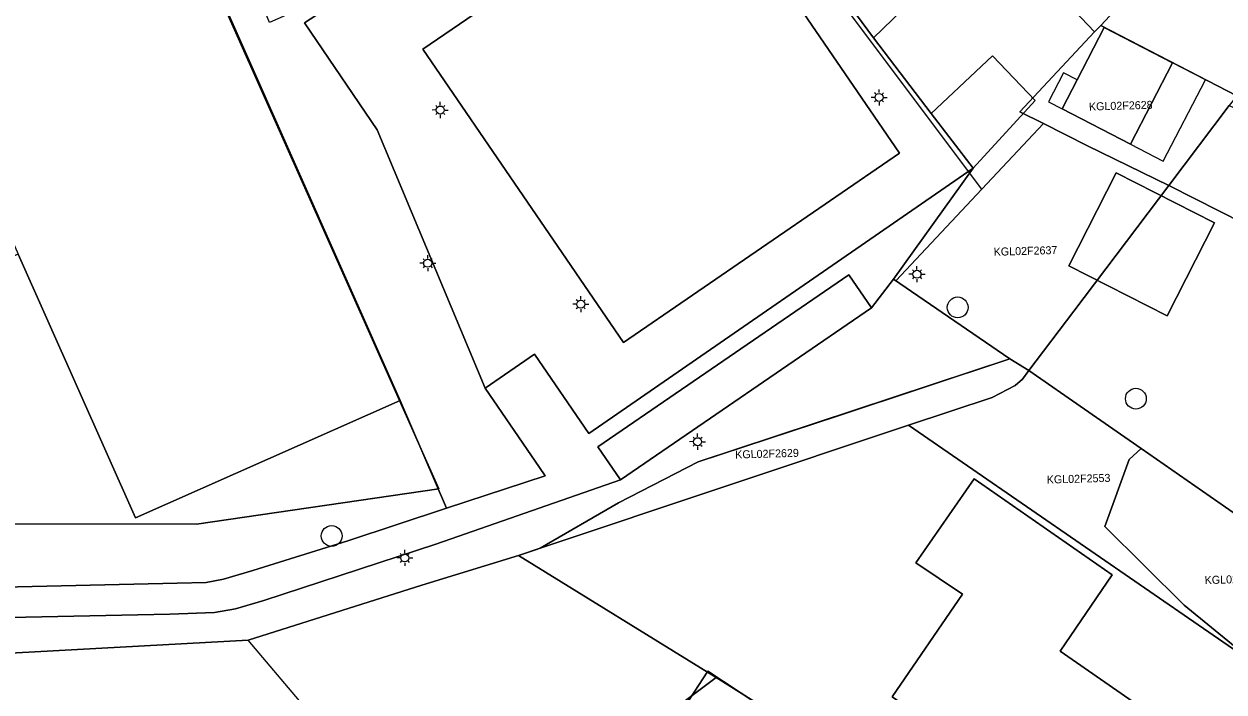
# Model space of a CAD drawing. Extents: x 124901 to 125496, y 515369 to 515789.
# Drawn here: x 125031.2 to 125106.1, y 515689 to 515730.7 of the extents above; entities that cross this region are included whole.
import ezdxf

# ---------------------------------------------------------------- set-up
doc = ezdxf.new("R2010")
doc.units = 0
for name, color, linetype in [('Gebouw', 7, 'Continuous'), ('Lichtmast', 7, 'Continuous'), ('Luifel', 7, 'Continuous'), ('Onbegroeid terrein', 7, 'Continuous'), ('Overige bouwwerk', 7, 'Continuous'), ('Perceelnummers', 7, 'Continuous'), ('Perceelsgrenzen', 7, 'Continuous'), ('Putten', 7, 'Continuous'), ('Scheiding', 7, 'Continuous'), ('Vegetatie', 7, 'Continuous'), ('Voetpad', 7, 'Continuous')]:
    doc.layers.add(name, color=color, linetype=linetype)

msp = doc.modelspace()

# ---------------------------------------------------------------- linework, layer by layer
at = {"layer": 'Gebouw'}
for points in [[(125085.369, 515735.8), (125089.368, 515739.671), (125082.62, 515746.661), (125080.253, 515744.406), (125080.489, 515744.158), (125078.824, 515742.546), (125080.507, 515740.807), (125078.294, 515738.665), (125082.388, 515734.436), (125081.474, 515733.551), (125084.258, 515729.799), (125087.83, 515733.263)], [(125098.666, 515730.434), (125096.973, 515727.16), (125096.039, 515725.355), (125100.308, 515723.147), (125102.935, 515728.226)], [(125099.409, 515721.37), (125096.45, 515715.55), (125102.596, 515712.427), (125105.554, 515718.247)], [(125096.737, 515681.215), (125098.51, 515680.037), (125102.984, 515686.589), (125095.901, 515691.504), (125099.16, 515696.274), (125090.537, 515702.263), (125086.904, 515697.005), (125089.809, 515695.053), (125085.411, 515688.655), (125090.712, 515684.992), (125089.312, 515682.989), (125095.208, 515678.973)], [(125073.897, 515690.258), (125070.206, 515684.582), (125083.365, 515675.994), (125085.105, 515678.743), (125086.85, 515681.5), (125086.943, 515681.647)]]:
    msp.add_lwpolyline(points, close=True, dxfattribs=at)
at = {"layer": 'Lichtmast'}
for p, q in [((125084.3, 515726.073), (125084.1, 515726.072)), ((125084.388, 515726.284), (125084.318, 515726.355)), ((125084.6, 515726.372), (125084.6, 515726.572)), ((125084.812, 515726.284), (125084.883, 515726.356)), ((125084.9, 515726.072), (125085.1, 515726.072)), ((125056.889, 515725.284), (125056.689, 515725.283)), ((125056.977, 515725.495), (125056.907, 515725.566)), ((125057.189, 515725.583), (125057.189, 515725.783)), ((125057.401, 515725.495), (125057.472, 515725.567)), ((125057.489, 515725.283), (125057.689, 515725.283)), ((125084.388, 515725.86), (125084.316, 515725.789)), ((125084.6, 515725.772), (125084.6, 515725.572)), ((125084.812, 515725.86), (125084.882, 515725.789)), ((125056.977, 515725.071), (125056.905, 515725)), ((125057.189, 515724.983), (125057.189, 515724.783)), ((125057.401, 515725.071), (125057.471, 515725)), ((125056.1, 515715.72), (125055.9, 515715.719)), ((125056.188, 515715.507), (125056.116, 515715.436)), ((125056.188, 515715.931), (125056.118, 515716.002)), ((125056.4, 515716.019), (125056.4, 515716.219)), ((125056.612, 515715.931), (125056.683, 515716.003)), ((125056.612, 515715.507), (125056.682, 515715.436)), ((125056.7, 515715.719), (125056.9, 515715.719)), ((125086.967, 515715.328), (125086.967, 515715.528)), ((125056.4, 515715.419), (125056.4, 515715.219)), ((125086.667, 515715.029), (125086.467, 515715.028)), ((125086.755, 515714.816), (125086.683, 515714.745)), ((125086.755, 515715.24), (125086.685, 515715.311)), ((125087.179, 515715.24), (125087.25, 515715.312)), ((125087.179, 515714.816), (125087.249, 515714.745)), ((125087.267, 515715.028), (125087.467, 515715.028)), ((125086.967, 515714.728), (125086.967, 515714.528)), ((125065.752, 515713.367), (125065.682, 515713.438)), ((125065.964, 515713.455), (125065.964, 515713.655)), ((125066.176, 515713.367), (125066.247, 515713.439)), ((125065.664, 515713.156), (125065.464, 515713.155)), ((125065.752, 515712.943), (125065.68, 515712.872)), ((125065.964, 515712.855), (125065.964, 515712.655)), ((125066.176, 515712.943), (125066.246, 515712.872)), ((125066.264, 515713.155), (125066.464, 515713.155)), ((125073.261, 515704.877), (125073.261, 515705.077)), ((125072.961, 515704.578), (125072.761, 515704.577)), ((125073.049, 515704.365), (125072.977, 515704.294)), ((125073.049, 515704.789), (125072.979, 515704.86)), ((125073.261, 515704.277), (125073.261, 515704.077)), ((125073.473, 515704.789), (125073.544, 515704.861)), ((125073.473, 515704.365), (125073.543, 515704.294)), ((125073.561, 515704.577), (125073.761, 515704.577)), ((125054.753, 515697.532), (125054.683, 515697.603)), ((125054.965, 515697.62), (125054.965, 515697.82)), ((125055.177, 515697.532), (125055.248, 515697.604)), ((125054.665, 515697.321), (125054.465, 515697.32)), ((125054.753, 515697.108), (125054.681, 515697.037)), ((125054.965, 515697.02), (125054.965, 515696.82)), ((125055.177, 515697.108), (125055.247, 515697.037)), ((125055.265, 515697.32), (125055.465, 515697.32))]:
    msp.add_line(p, q, dxfattribs=at)
for centre in [(125084.6, 515726.072), (125057.189, 515725.283), (125056.4, 515715.719), (125086.967, 515715.028), (125065.964, 515713.155), (125073.261, 515704.577), (125054.965, 515697.32)]:
    msp.add_circle(centre, 0.25, dxfattribs=at)
at = {"layer": 'Luifel'}
for points in [[(125102.935, 515728.226), (125100.308, 515723.147), (125102.353, 515722.089), (125104.98, 515727.168)], [(125096.119, 515727.602), (125095.185, 515725.796), (125096.039, 515725.355), (125096.973, 515727.16)]]:
    msp.add_lwpolyline(points, close=True, dxfattribs=at)
at = {"layer": 'Onbegroeid terrein'}
for points in [[(125054.688, 515707.138), (125044.584, 515729.879), (125040.021, 515740.148), (125023.591, 515732.888), (125030.815, 515716.274), (125038.156, 515699.828)], [(125096.973, 515727.16), (125098.666, 515730.434), (125102.935, 515728.226), (125100.308, 515723.147), (125096.039, 515725.355)], [(125099.409, 515721.37), (125105.554, 515718.247), (125102.596, 515712.427), (125096.45, 515715.55)], [(125084.127, 515712.931), (125082.714, 515714.994), (125067.038, 515704.259), (125068.451, 515702.196)], [(125098.51, 515680.037), (125096.737, 515681.215), (125095.208, 515678.973), (125089.312, 515682.989), (125090.712, 515684.992), (125085.411, 515688.655), (125089.809, 515695.053), (125086.904, 515697.005), (125090.537, 515702.263), (125099.16, 515696.274), (125095.901, 515691.504), (125102.984, 515686.589)], [(125070.206, 515684.582), (125073.897, 515690.258), (125086.943, 515681.647), (125086.85, 515681.5), (125085.105, 515678.743), (125083.365, 515675.994)]]:
    msp.add_lwpolyline(points, close=True, dxfattribs=at)
msp.add_lwpolyline([(125087.83, 515733.263), (125084.258, 515729.799), (125087.862, 515725.071), (125090.476, 515721.66), (125085.497, 515714.727), (125092.768, 515709.746), (125073.294, 515703.309), (125068.327, 515700.756), (125063.426, 515697.932), (125062.069, 515697.48), (125056.042, 515695.613), (125045.196, 515692.195), (125023.847, 515691.023)], dxfattribs=at)
at = {"layer": 'Overige bouwwerk'}
msp.add_lwpolyline([(125091.678, 515728.66), (125087.862, 515725.071), (125090.476, 515721.66), (125094.357, 515725.88)], close=True, dxfattribs=at)
at = {"layer": 'Perceelsgrenzen'}
msp.add_lwpolyline([(125057.754, 515677.336), (125045.196, 515692.195), (125056.042, 515695.613), (125062.069, 515697.48), (125063.132, 515697.834), (125063.426, 515697.932), (125068.327, 515700.756), (125073.294, 515703.309), (125082.038, 515706.2), (125092.768, 515709.746), (125085.65, 515714.622), (125091.026, 515720.34), (125081.444, 515733.121), (125082.618, 515734.197), (125072.303, 515744.851), (125078.49, 515750.732), (125085.247, 515757.153), (125092.048, 515763.617), (125098.251, 515769.513), (125104.485, 515775.438), (125110.79, 515781.431)], dxfattribs=at)
for points in [[(124988.906, 515713.205), (124972.893, 515742.592), (124990.9, 515750.276), (125007.671, 515757.842), (125002.477, 515769.567), (125026.186, 515779.978), (125040.828, 515746.88), (125037.558, 515745.497), (125057.095, 515701.642), (125041.951, 515699.428), (124992.815, 515699.484), (124991.996, 515704.137), (124990.673, 515708.803), (124990.18, 515710.264)], [(124972.893, 515742.592), (124988.906, 515713.205), (124990.18, 515710.264), (124990.673, 515708.803), (124991.996, 515704.137), (124992.815, 515699.484), (125041.951, 515699.428), (125057.095, 515701.642), (125037.558, 515745.497), (125037.493, 515745.642), (125024.246, 515739.7), (125017.617, 515754.699), (125013.263, 515760.497), (125007.723, 515757.866), (125007.671, 515757.842), (124990.9, 515750.276)], [(125078.49, 515750.732), (125085.247, 515757.153), (125104.427, 515737.002), (125098.443, 515730.562), (125098.062, 515730.155)], [(125082.618, 515734.197), (125072.303, 515744.851), (125078.49, 515750.732), (125098.062, 515730.155), (125093.396, 515725.168), (125094.872, 515724.431), (125091.026, 515720.34), (125081.444, 515733.121)], [(125110.771, 515743.837), (125113.933, 515747.245), (125119.004, 515745.351), (125111.899, 515732.726), (125106.94, 515726.176), (125098.443, 515730.562), (125104.427, 515737.002), (125106.082, 515738.783)], [(125093.396, 515725.168), (125098.062, 515730.155), (125098.443, 515730.562), (125106.94, 515726.176), (125106.471, 515725.556), (125102.697, 515720.569), (125097.626, 515723.056), (125094.872, 515724.431)], [(125102.697, 515720.569), (125106.471, 515725.556), (125111.556, 515723.213), (125128.201, 515715.545), (125128.118, 515715.387), (125125.12, 515709.211), (125108.98, 515717.386)], [(125102.697, 515720.569), (125096.765, 515712.732), (125093.954, 515709.02), (125092.768, 515709.746), (125085.65, 515714.622), (125091.026, 515720.34), (125094.872, 515724.431), (125097.626, 515723.056)], [(125096.765, 515712.732), (125102.697, 515720.569), (125108.98, 515717.386), (125125.12, 515709.211), (125121.945, 515702.67), (125120.226, 515703.521), (125117.682, 515698.656), (125115.337, 515694.17), (125100.976, 515704.144), (125097.423, 515706.611), (125093.954, 515709.02)], [(125063.426, 515697.932), (125068.327, 515700.756), (125073.294, 515703.309), (125082.038, 515706.2), (125092.768, 515709.746), (125093.954, 515709.02), (125093.551, 515708.487), (125093.097, 515708.081), (125091.672, 515707.334), (125086.431, 515705.598)], [(125086.431, 515705.598), (125091.672, 515707.334), (125093.097, 515708.081), (125093.551, 515708.487), (125093.954, 515709.02), (125097.423, 515706.611), (125100.976, 515704.144), (125100.225, 515703.457), (125098.704, 515699.274), (125103.66, 515694.375), (125108.544, 515690.373)], [(125081.473, 515685.414), (125074.421, 515689.851), (125062.069, 515697.48), (125063.132, 515697.834), (125063.426, 515697.932), (125086.431, 515705.598), (125108.544, 515690.373), (125112.041, 515687.866), (125113.735, 515686.647), (125112.864, 515684.95), (125105.41, 515670.408), (125105.386, 515670.369)], [(125112.041, 515687.866), (125108.544, 515690.373), (125103.66, 515694.375), (125098.704, 515699.274), (125100.225, 515703.457), (125100.976, 515704.144), (125115.337, 515694.17)], [(125057.754, 515677.336), (125045.196, 515692.195), (125056.042, 515695.613), (125062.069, 515697.48), (125074.421, 515689.851), (125060.223, 515679.19)], [(125087.116, 515643.882), (125086.956, 515643.676), (125086.773, 515643.441), (125077.371, 515654.277), (125066.493, 515666.995), (125057.754, 515677.336), (125060.223, 515679.19), (125074.421, 515689.851), (125081.473, 515685.414), (125105.386, 515670.369), (125099.087, 515659.997), (125093.45, 515652.027)]]:
    msp.add_lwpolyline(points, close=True, dxfattribs=at)
at = {"layer": 'Putten'}
for centre in [(125089.51, 515712.96), (125100.64, 515707.26), (125050.4, 515698.69)]:
    msp.add_circle(centre, 0.65, dxfattribs=at)
at = {"layer": 'Scheiding'}
for points in [[(125040.021, 515740.148), (125044.584, 515729.879)], [(125044.584, 515729.879), (125054.688, 515707.138)], [(125038.156, 515699.828), (125030.815, 515716.274)], [(125054.688, 515707.138), (125038.156, 515699.828)]]:
    msp.add_lwpolyline(points, dxfattribs=at)
at = {"layer": 'Vegetatie'}
msp.add_lwpolyline([(125026.027, 515779.928), (125040.603, 515747.037), (125037.493, 515745.642), (125040.021, 515740.148), (125044.584, 515729.879), (125054.688, 515707.138), (125057.572, 515700.42), (125063.733, 515702.447), (125063.378, 515702.965), (125059.988, 515707.916), (125053.235, 515724.055), (125048.704, 515730.733), (125049.823, 515731.456), (125049.553, 515732.067), (125049.459, 515732.026), (125046.524, 515730.741), (125040.427, 515745.499), (125042.494, 515746.387), (125041.269, 515749.407), (125041.862, 515749.645), (125041.354, 515750.833), (125027.429, 515783.409)], dxfattribs=at)
for points in [[(125000, 515694.602), (125004.217, 515694.728), (125014.145, 515695.088), (125028.962, 515695.474), (125040.751, 515695.742), (125042.553, 515695.795), (125043.652, 515695.99), (125045.482, 515696.535), (125051.411, 515698.393), (125057.572, 515700.42), (125054.688, 515707.138), (125038.156, 515699.828), (125030.815, 515716.274), (125000, 515702.617), (124999.673, 515702.472), (124992.824, 515699.435), (124993.708, 515694.415)], [(125021.308, 515693.412), (125000, 515692.813), (124993.363, 515692.627), (124993.7, 515690.631), (125000, 515690.713), (125013.58, 515690.889), (125023.847, 515691.023), (125045.196, 515692.195), (125056.042, 515695.613), (125062.069, 515697.48), (125063.426, 515697.932), (125068.327, 515700.756), (125073.294, 515703.309), (125092.768, 515709.746), (125085.497, 515714.727), (125084.127, 515712.931), (125068.451, 515702.196), (125056.912, 515698.174), (125046.159, 515694.656), (125044.397, 515694.145), (125043.078, 515693.92), (125040.29, 515693.815)]]:
    msp.add_lwpolyline(points, close=True, dxfattribs=at)
at = {"layer": 'Voetpad'}
for points in [[(125053.235, 515724.055), (125059.988, 515707.916), (125063.083, 515710.035), (125066.473, 515705.084), (125090.476, 515721.66), (125087.862, 515725.071), (125084.258, 515729.799), (125081.474, 515733.551), (125082.388, 515734.436), (125078.294, 515738.665), (125072.303, 515744.851), (125071.215, 515746.075), (125067.294, 515743.349), (125066.795, 515743.021), (125055.564, 515735.33), (125049.823, 515731.456), (125048.704, 515730.733)], [(125067.594, 515736.964), (125068.612, 515735.478), (125068.274, 515733.671), (125065.263, 515731.609), (125063.455, 515731.946), (125062.438, 515733.432), (125056.094, 515729.088), (125068.639, 515710.771), (125085.883, 515722.581), (125073.339, 515740.897)], [(125085.883, 515722.581), (125068.639, 515710.771), (125056.094, 515729.088), (125062.438, 515733.432), (125061.42, 515734.918), (125061.759, 515736.725), (125064.77, 515738.787), (125066.577, 515738.449), (125067.594, 515736.964), (125073.339, 515740.897)]]:
    msp.add_lwpolyline(points, close=True, dxfattribs=at)
msp.add_lwpolyline([(125021.308, 515693.412), (125040.29, 515693.815), (125043.078, 515693.92), (125044.397, 515694.145), (125046.159, 515694.656), (125056.912, 515698.174), (125068.451, 515702.196), (125067.038, 515704.259), (125082.714, 515714.994), (125084.127, 515712.931), (125085.497, 515714.727), (125090.476, 515721.66), (125066.473, 515705.084), (125063.083, 515710.035), (125059.988, 515707.916), (125063.378, 515702.965), (125063.733, 515702.447), (125057.572, 515700.42), (125051.411, 515698.393), (125045.482, 515696.535), (125043.652, 515695.99), (125042.553, 515695.795), (125040.751, 515695.742), (125028.962, 515695.474)], dxfattribs=at)

# ---------------------------------------------------------------- texts
at = {"layer": 'Perceelnummers'}
for s, rotation, p in [('KGL02F2628', 1.631, (125097.715, 515725.247)), ('KGL02F2637', 1.63093, (125091.765, 515716.18)), ('KGL02F2629', 1.63074, (125075.616, 515703.52)), ('KGL02F2553', 1.63097, (125095.079, 515701.957)), ('KGL02F2555', 1.63109, (125104.944, 515695.686))]:
    msp.add_text(s, height=0.5, rotation=rotation, dxfattribs=at).set_placement(p)

doc.saveas('drawing.dxf')
